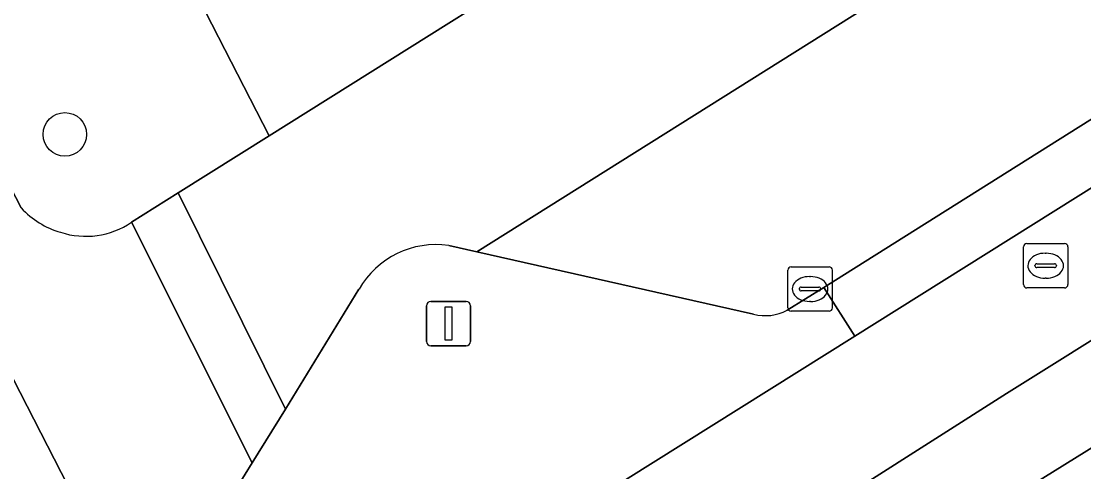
# Model space of a CAD drawing. Extents: x 158835 to 160077, y 386387 to 387778.
# Drawn here: x 159749.52 to 159773.4, y 387498.24 to 387508.37 of the extents above; entities that cross this region are included whole.
import ezdxf

# ---------------------------------------------------------------- set-up
doc = ezdxf.new("R2010")
doc.units = 0
for name, color, linetype in [('IMGEO_Boom', 7, 'Continuous'), ('IMGEO_Fietspad_open', 7, 'Continuous'), ('IMGEO_Groenvoorziening', 7, 'Continuous'), ('IMGEO_Hek', 7, 'Continuous'), ('IMGEO_Kolk', 7, 'Continuous'), ('IMGEO_Lichtmast', 7, 'Continuous'), ('IMGEO_Parkeervlak_open', 7, 'Continuous'), ('IMGEO_Rijbaan_lokaal_open', 7, 'Continuous'), ('IMGEO_Rioolput', 7, 'Continuous'), ('IMGEO_Verkeerseiland_open', 7, 'Continuous'), ('IMGEO_Voetpad_open', 7, 'Continuous')]:
    doc.layers.add(name, color=color, linetype=linetype)

msp = doc.modelspace()

# ---------------------------------------------------------------- linework, layer by layer
at = {"layer": 'IMGEO_Boom'}
msp.add_circle((159750.495, 387505.825), 0.489, dxfattribs=at)
at = {"layer": 'IMGEO_Fietspad_open'}
for points in [[(159756.428, 387486.608), (159752.624, 387493.834), (159752.632, 387493.895), (159752.555, 387494.046), (159745.506, 387507.787), (159709.188, 387578.727), (159701.98, 387592.894), (159699.794, 387597.341), (159681.057, 387633.838), (159679.141, 387637.764), (159675.983, 387644.894), (159670.586, 387658.486), (159668.972, 387657.577), (159668.261, 387656.806), (159671.256, 387649.274)], [(159879.098, 387570.896), (159878.356, 387570.432), (159873.571, 387567.472), (159865.223, 387562.256), (159863.07, 387560.901), (159861.165, 387559.689), (159853.326, 387554.771), (159851.436, 387553.585), (159844.108, 387548.961), (159842.436, 387547.939), (159834.997, 387543.272), (159833.122, 387542.096), (159825.224, 387537.141), (159823.352, 387535.966), (159821.053, 387534.524), (159803.626, 387523.519), (159796.824, 387519.231), (159790.285, 387515.108), (159768.258, 387501.292), (159755.394, 387493.231)], [(159752.632, 387493.895), (159752.624, 387493.834), (159756.428, 387486.608), (159756.242, 387487.293), (159756.196, 387487.646), (159756.181, 387488.001), (159756.198, 387488.356), (159756.247, 387488.708), (159756.326, 387489.054), (159756.437, 387489.392), (159756.577, 387489.718), (159756.746, 387490.031), (159756.814, 387490.14), (159757.019, 387490.43), (159757.249, 387490.7), (159757.502, 387490.948), (159757.777, 387491.173), (159758.071, 387491.373), (159758.381, 387491.545), (159771.665, 387500), (159777.523, 387503.666), (159790.349, 387511.673), (159875.931, 387565.415)]]:
    msp.add_lwpolyline(points, dxfattribs=at)
at = {"layer": 'IMGEO_Groenvoorziening'}
for points in [[(159729.246, 387555.865), (159714.76, 387584.105), (159709.915, 387581.645), (159722.165, 387557.526), (159736.113, 387530.442), (159748.412, 387506.296), (159749.515, 387504.17)], [(159751.991, 387503.85), (159753.045, 387504.509), (159755.09, 387505.792), (159752.662, 387510.527), (159744.226, 387526.982), (159729.246, 387555.865)]]:
    msp.add_lwpolyline(points, dxfattribs=at)
for centre, radius, start, end in [((159750.922, 387505.458), 1.907, 222.4628, 254.0183), ((159750.964, 387505.362), 1.828, 251.9379, 304.2016)]:
    msp.add_arc(centre, radius, start, end, dxfattribs=at)
at = {"layer": 'IMGEO_Hek'}
msp.add_lwpolyline([(159790.245, 387505.744), (159788.689, 387508.161), (159761.354, 387491.189), (159762.98, 387488.639)], dxfattribs=at)
at = {"layer": 'IMGEO_Kolk'}
for p, q in [((159766.748, 387501.923), (159766.748, 387502.775)), ((159766.823, 387502.849), (159767.675, 387502.849)), ((159767.749, 387502.775), (159767.749, 387501.923)), ((159767.236, 387502.629), (159767.261, 387502.629)), ((159767.007, 387502.343), (159767.007, 387502.355)), ((159767.445, 387502.306), (159767.047, 387502.306)), ((159767.05, 387502.392), (159767.448, 387502.392)), ((159767.491, 387502.355), (159767.491, 387502.343)), ((159767.259, 387502.069), (159767.234, 387502.069)), ((159767.675, 387501.849), (159766.823, 387501.849))]:
    msp.add_line(p, q, dxfattribs=at)
for points in [[(159766.748, 387501.923), (159766.748, 387502.775)], [(159766.823, 387502.849), (159767.675, 387502.849)], [(159767.749, 387502.775), (159767.749, 387501.923)], [(159767.675, 387501.849), (159766.823, 387501.849)]]:
    msp.add_lwpolyline(points, dxfattribs=at)
for centre, radius, start, end in [((159766.825, 387502.773), 0.0765, 91.552, 178.448), ((159766.825, 387502.773), 0.0765, 91.552, 178.448), ((159767.673, 387502.773), 0.0765, 1.552, 88.448), ((159767.673, 387502.773), 0.0765, 1.552, 88.448), ((159767.047, 387502.352), 0.0403, 85.8775, 175.7526), ((159767.044, 387502.342), 0.0366, 178.938, 274.7102), ((159767.448, 387502.349), 0.043, 264.8664, 352.4533), ((159767.452, 387502.354), 0.0386, 1.7309, 96.639), ((159766.825, 387501.925), 0.0765, 181.552, 268.448), ((159766.825, 387501.925), 0.0765, 181.552, 268.448), ((159767.673, 387501.925), 0.0765, 271.552, 358.448), ((159767.673, 387501.925), 0.0765, 271.552, 358.448)]:
    msp.add_arc(centre, radius, start, end, dxfattribs=at)
for centre, major_axis, ratio, start_param, end_param in [((159767.235, 387502.349), (-0.387, 0.002), 0.722429, 4.712389, 7.853982), ((159767.26, 387502.349), (-0.39, 0.002), 0.717154, 1.570796, 4.712389)]:
    msp.add_ellipse(centre, major_axis=major_axis, ratio=ratio, start_param=start_param, end_param=end_param, dxfattribs=at)
at = {"layer": 'IMGEO_Lichtmast'}
for p, q in [((159758.725, 387502.072), (159759.515, 387502.072)), ((159759.515, 387502.072), (159758.725, 387502.072)), ((159758.625, 387501.172), (159758.625, 387501.972)), ((159758.625, 387501.972), (159758.625, 387501.172)), ((159759.615, 387501.972), (159759.615, 387501.172)), ((159759.615, 387501.172), (159759.615, 387501.972)), ((159759.515, 387501.072), (159758.725, 387501.072)), ((159758.725, 387501.072), (159759.515, 387501.072))]:
    msp.add_line(p, q, dxfattribs=at)
msp.add_lwpolyline([(159759.045, 387501.947), (159759.195, 387501.947), (159759.195, 387501.197), (159759.045, 387501.197), (159759.045, 387501.947)], dxfattribs=at)
for centre, start, end in [((159758.725, 387501.972), 90, 180), ((159758.725, 387501.972), 90, 180), ((159759.515, 387501.972), 0, 90), ((159759.515, 387501.972), 360, 90), ((159758.725, 387501.172), 180, 270), ((159758.725, 387501.172), 180, 270), ((159759.515, 387501.172), 270, 0), ((159759.515, 387501.172), 270, 0)]:
    msp.add_arc(centre, 0.1, start, end, dxfattribs=at)
at = {"layer": 'IMGEO_Parkeervlak_open'}
for points in [[(159783.141, 387517.872), (159759.754, 387503.185), (159765.978, 387501.786)], [(159766.736, 387501.873), (159767.559, 387502.384), (159787.098, 387514.678)]]:
    msp.add_lwpolyline(points, dxfattribs=at)
msp.add_lwpolyline([(159799.049, 387497.714), (159797.46, 387500.154), (159792.903, 387507.403), (159792.786, 387507.338), (159790.245, 387505.744), (159788.689, 387508.161), (159761.354, 387491.189), (159762.98, 387488.639), (159772.248, 387474.102), (159802.106, 387492.789)], close=True, dxfattribs=at)
msp.add_arc((159766.247, 387502.784), 1.034, 254.8992, 298.1958, dxfattribs=at)
at = {"layer": 'IMGEO_Rijbaan_lokaal_open'}
for points in [[(159759.125, 387503.326), (159759.754, 387503.185), (159783.141, 387517.872)], [(159772.249, 387516.556), (159755.09, 387505.792), (159753.045, 387504.509), (159755.453, 387499.649), (159757.108, 387502.343)]]:
    msp.add_lwpolyline(points, dxfattribs=at)
msp.add_arc((159758.837, 387501.357), 1.99, 81.6662, 150.2991, dxfattribs=at)
at = {"layer": 'IMGEO_Rioolput'}
for p, q in [((159772.045, 387502.447), (159772.045, 387503.299)), ((159772.12, 387503.373), (159772.972, 387503.373)), ((159773.046, 387503.299), (159773.046, 387502.447)), ((159772.533, 387503.153), (159772.558, 387503.153)), ((159772.304, 387502.867), (159772.304, 387502.879)), ((159772.742, 387502.83), (159772.344, 387502.83)), ((159772.347, 387502.916), (159772.745, 387502.916)), ((159772.788, 387502.879), (159772.788, 387502.867)), ((159772.556, 387502.593), (159772.531, 387502.593)), ((159772.972, 387502.373), (159772.12, 387502.373))]:
    msp.add_line(p, q, dxfattribs=at)
for points in [[(159772.045, 387502.447), (159772.045, 387503.299)], [(159772.12, 387503.373), (159772.972, 387503.373)], [(159773.046, 387503.299), (159773.046, 387502.447)], [(159772.972, 387502.373), (159772.12, 387502.373)]]:
    msp.add_lwpolyline(points, dxfattribs=at)
for centre, radius, start, end in [((159772.122, 387503.297), 0.0765, 91.552, 178.448), ((159772.122, 387503.297), 0.0765, 91.552, 178.448), ((159772.97, 387503.297), 0.0765, 1.552, 88.448), ((159772.97, 387503.297), 0.0765, 1.552, 88.448), ((159772.344, 387502.876), 0.0403, 85.8775, 175.7526), ((159772.341, 387502.866), 0.0366, 178.938, 274.7102), ((159772.745, 387502.873), 0.043, 264.8664, 352.4533), ((159772.749, 387502.878), 0.0386, 1.7309, 96.639), ((159772.122, 387502.449), 0.0765, 181.552, 268.448), ((159772.122, 387502.449), 0.0765, 181.552, 268.448), ((159772.97, 387502.449), 0.0765, 271.552, 358.448), ((159772.97, 387502.449), 0.0765, 271.552, 358.448)]:
    msp.add_arc(centre, radius, start, end, dxfattribs=at)
for centre, major_axis, ratio, start_param, end_param in [((159772.532, 387502.873), (-0.387, 0.002), 0.722429, 4.712389, 7.853982), ((159772.557, 387502.873), (-0.39, 0.002), 0.717154, 1.570796, 4.712389)]:
    msp.add_ellipse(centre, major_axis=major_axis, ratio=ratio, start_param=start_param, end_param=end_param, dxfattribs=at)
at = {"layer": 'IMGEO_Verkeerseiland_open'}
for points in [[(159754.927, 387511.726), (159752.662, 387510.527), (159755.09, 387505.792), (159772.249, 387516.556)], [(159787.098, 387514.678), (159767.559, 387502.384), (159768.258, 387501.292), (159790.285, 387515.108), (159789.534, 387516.258), (159789.393, 387516.171)], [(159765.978, 387501.786), (159759.754, 387503.185), (159759.125, 387503.326)], [(159757.108, 387502.343), (159755.453, 387499.649), (159754.71, 387498.445), (159752.815, 387495.382), (159752.521, 387494.727)], [(159768.258, 387501.292), (159767.559, 387502.384), (159766.736, 387501.873)], [(159755.394, 387493.231), (159768.258, 387501.292)]]:
    msp.add_lwpolyline(points, dxfattribs=at)
for centre, radius, start, end in [((159758.837, 387501.357), 1.99, 81.6662, 150.2991), ((159766.247, 387502.784), 1.034, 254.8992, 298.1958)]:
    msp.add_arc(centre, radius, start, end, dxfattribs=at)
at = {"layer": 'IMGEO_Voetpad_open'}
for points in [[(159709.188, 387578.727), (159745.506, 387507.787), (159752.555, 387494.046)], [(159875.931, 387565.415), (159790.349, 387511.673), (159777.523, 387503.666), (159771.665, 387500), (159758.381, 387491.545), (159758.071, 387491.373), (159757.777, 387491.173), (159757.502, 387490.948), (159757.249, 387490.7), (159757.019, 387490.43), (159756.814, 387490.14), (159756.746, 387490.031), (159758.8, 387486.052), (159762.98, 387488.639), (159761.354, 387491.189), (159788.689, 387508.161), (159790.245, 387505.744), (159792.786, 387507.338), (159792.903, 387507.403), (159801.664, 387512.884), (159807.16, 387516.327), (159824.139, 387527.005), (159827.092, 387528.834)], [(159749.515, 387504.17), (159748.412, 387506.296), (159736.113, 387530.442), (159722.165, 387557.526)], [(159752.521, 387494.727), (159752.815, 387495.382), (159754.71, 387498.445), (159751.991, 387503.85)]]:
    msp.add_lwpolyline(points, dxfattribs=at)
msp.add_lwpolyline([(159753.045, 387504.509), (159751.991, 387503.85), (159754.71, 387498.445), (159755.453, 387499.649)], close=True, dxfattribs=at)
for centre, radius, start, end in [((159750.922, 387505.458), 1.907, 222.4628, 254.0183), ((159750.964, 387505.362), 1.828, 251.9379, 304.2016)]:
    msp.add_arc(centre, radius, start, end, dxfattribs=at)

doc.saveas('drawing.dxf')
